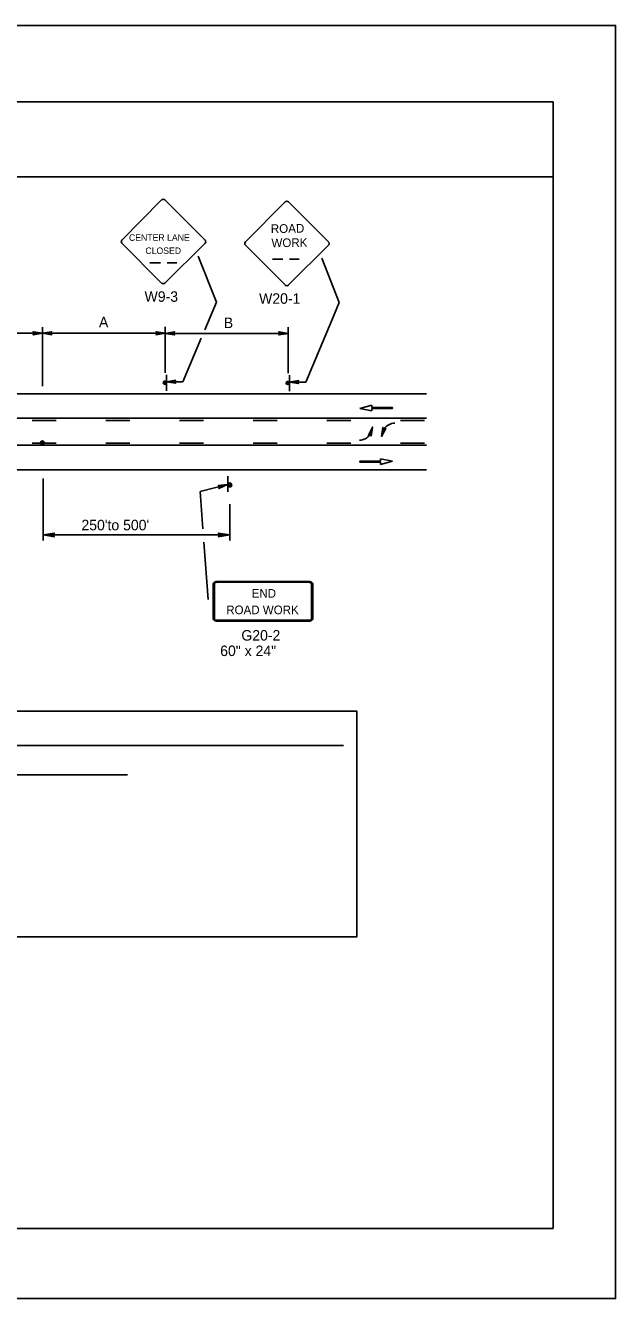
# Model space of a CAD drawing. Extents: x -14145 to -13521, y 30244 to 30661.
# Drawn here: x -13802.99 to -13791.17, y 30316.81 to 30342.31 of the extents above; entities that cross this region are included whole.
import ezdxf

# ---------------------------------------------------------------- set-up
doc = ezdxf.new("R2010")
doc.units = 0
for name, color, linetype in [('1', 7, 'Continuous'), ('10', 7, 'Continuous'), ('2', 7, 'Continuous'), ('3', 7, 'Continuous'), ('5', 7, 'Continuous'), ('61', 7, 'Continuous')]:
    doc.layers.add(name, color=color, linetype=linetype)

msp = doc.modelspace()

# ---------------------------------------------------------------- linework, layer by layer
at = {"layer": '1'}
for p, q in [((-13800.264, 30338.812), (-13801.059, 30338.009)), ((-13799.395, 30338.009), (-13800.197, 30338.812)), ((-13797.791, 30338.773), (-13798.586, 30337.97)), ((-13796.922, 30337.97), (-13797.724, 30338.773)), ((-13801.059, 30337.943), (-13800.264, 30337.148)), ((-13800.197, 30337.148), (-13799.395, 30337.943)), ((-13798.586, 30337.904), (-13797.791, 30337.109)), ((-13797.724, 30337.109), (-13796.922, 30337.904)), ((-13799.168, 30336.762), (-13799.53, 30337.686)), ((-13798.045, 30337.624), (-13797.834, 30337.624)), ((-13797.702, 30337.624), (-13797.509, 30337.624)), ((-13796.708, 30336.757), (-13797.057, 30337.647)), ((-13800.497, 30337.55), (-13800.287, 30337.55)), ((-13800.154, 30337.55), (-13799.961, 30337.55)), ((-13799.398, 30336.212), (-13799.168, 30336.762)), ((-13796.851, 30336.414), (-13796.708, 30336.757)), ((-13797.376, 30335.164), (-13796.851, 30336.414)), ((-13805.185, 30336.143), (-13802.651, 30336.143)), ((-13800.185, 30336.143), (-13802.651, 30336.143)), ((-13802.65, 30336.265), (-13802.65, 30335.079)), ((-13800.191, 30335.351), (-13800.191, 30336.271)), ((-13797.725, 30336.137), (-13800.191, 30336.137)), ((-13797.731, 30335.345), (-13797.731, 30336.265)), ((-13799.836, 30335.17), (-13799.471, 30336.04)), ((-13800.166, 30335.308), (-13800.166, 30334.99)), ((-13799.836, 30335.17), (-13800.166, 30335.17)), ((-13797.706, 30335.302), (-13797.706, 30334.984)), ((-13797.376, 30335.164), (-13797.706, 30335.164)), ((-13822.047, 30334.93), (-13794.959, 30334.93)), ((-13796.054, 30334.699), (-13796.295, 30334.633)), ((-13796.295, 30334.633), (-13796.051, 30334.587)), ((-13796.054, 30334.654), (-13796.054, 30334.699)), ((-13795.637, 30334.654), (-13796.054, 30334.654)), ((-13796.051, 30334.587), (-13796.051, 30334.632)), ((-13796.051, 30334.632), (-13795.637, 30334.632)), ((-13795.637, 30334.632), (-13795.637, 30334.654)), ((-13822.047, 30334.438), (-13794.959, 30334.438)), ((-13802.379, 30334.396), (-13802.859, 30334.396)), ((-13800.903, 30334.396), (-13801.383, 30334.396)), ((-13799.427, 30334.396), (-13799.907, 30334.396)), ((-13797.951, 30334.396), (-13798.431, 30334.396)), ((-13796.475, 30334.438), (-13796.955, 30334.438)), ((-13796.475, 30334.396), (-13796.955, 30334.396)), ((-13795.888, 30334.438), (-13796.368, 30334.438)), ((-13794.999, 30334.396), (-13795.479, 30334.396)), ((-13795.81, 30334.229), (-13795.86, 30334.076)), ((-13822.047, 30333.901), (-13794.959, 30333.901)), ((-13802.379, 30333.943), (-13802.859, 30333.943)), ((-13800.903, 30333.943), (-13801.383, 30333.943)), ((-13799.427, 30333.943), (-13799.907, 30333.943)), ((-13797.951, 30333.943), (-13798.431, 30333.943)), ((-13796.475, 30333.943), (-13796.955, 30333.943)), ((-13794.999, 30333.943), (-13795.479, 30333.943)), ((-13795.881, 30333.579), (-13796.295, 30333.579)), ((-13796.295, 30333.579), (-13796.295, 30333.557)), ((-13796.295, 30333.557), (-13795.879, 30333.557)), ((-13795.637, 30333.578), (-13795.881, 30333.624)), ((-13795.881, 30333.624), (-13795.881, 30333.579)), ((-13795.879, 30333.512), (-13795.637, 30333.578)), ((-13795.879, 30333.557), (-13795.879, 30333.512)), ((-13822.047, 30333.409), (-13794.959, 30333.409)), ((-13798.938, 30333.276), (-13798.938, 30332.964)), ((-13798.938, 30333.276), (-13798.938, 30332.964)), ((-13802.639, 30333.231), (-13802.639, 30331.988)), ((-13799.491, 30332.969), (-13798.944, 30333.109)), ((-13799.436, 30332.224), (-13799.491, 30332.969)), ((-13798.9, 30332.718), (-13798.9, 30331.988)), ((-13798.9, 30332.103), (-13802.639, 30332.103)), ((-13799.333, 30330.807), (-13799.417, 30331.96)), ((-13799.233, 30331.118), (-13799.233, 30330.43)), ((-13799.208, 30331.118), (-13799.208, 30330.43)), ((-13797.299, 30331.169), (-13799.172, 30331.169)), ((-13797.299, 30331.169), (-13799.172, 30331.169)), ((-13797.299, 30331.154), (-13799.172, 30331.154)), ((-13797.299, 30331.154), (-13799.172, 30331.154)), ((-13797.263, 30330.43), (-13797.263, 30331.118)), ((-13797.238, 30330.43), (-13797.238, 30331.118)), ((-13799.172, 30330.393), (-13797.299, 30330.393)), ((-13799.172, 30330.378), (-13797.299, 30330.378))]:
    msp.add_line(p, q, dxfattribs=at)
for points in [[(-13802.831, 30336.167), (-13802.819, 30336.149), (-13802.651, 30336.143), (-13802.831, 30336.167), (-13802.837, 30336.173), (-13802.651, 30336.143), (-13802.819, 30336.137), (-13802.825, 30336.119), (-13802.651, 30336.143), (-13802.837, 30336.113), (-13802.825, 30336.119)], [(-13802.471, 30336.125), (-13802.477, 30336.137), (-13802.651, 30336.143), (-13802.471, 30336.125), (-13802.465, 30336.113), (-13802.651, 30336.143), (-13802.483, 30336.155), (-13802.477, 30336.167), (-13802.651, 30336.143), (-13802.465, 30336.173), (-13802.477, 30336.167)], [(-13800.365, 30336.167), (-13800.359, 30336.155), (-13800.185, 30336.143), (-13800.365, 30336.167), (-13800.377, 30336.173), (-13800.185, 30336.143), (-13800.359, 30336.137), (-13800.365, 30336.125), (-13800.185, 30336.143), (-13800.377, 30336.113), (-13800.365, 30336.125)], [(-13800.011, 30336.119), (-13800.017, 30336.131), (-13800.191, 30336.137), (-13800.011, 30336.119), (-13800.005, 30336.107), (-13800.191, 30336.137), (-13800.023, 30336.149), (-13800.017, 30336.161), (-13800.191, 30336.137), (-13800.005, 30336.167), (-13800.017, 30336.161)], [(-13797.905, 30336.161), (-13797.899, 30336.149), (-13797.725, 30336.137), (-13797.905, 30336.161), (-13797.917, 30336.167), (-13797.725, 30336.137), (-13797.899, 30336.131), (-13797.905, 30336.119), (-13797.725, 30336.137), (-13797.917, 30336.107), (-13797.905, 30336.119)], [(-13799.992, 30335.146), (-13799.998, 30335.158), (-13800.166, 30335.17), (-13799.992, 30335.146), (-13799.98, 30335.14), (-13800.166, 30335.17), (-13799.998, 30335.176), (-13799.992, 30335.188), (-13800.166, 30335.17), (-13799.98, 30335.2), (-13799.992, 30335.188)], [(-13797.532, 30335.14), (-13797.538, 30335.152), (-13797.706, 30335.164), (-13797.532, 30335.14), (-13797.52, 30335.134), (-13797.706, 30335.164), (-13797.538, 30335.17), (-13797.532, 30335.182), (-13797.706, 30335.164), (-13797.52, 30335.194), (-13797.532, 30335.182)], [(-13796.112, 30334.105), (-13796.1, 30334.111), (-13796.04, 30334.261), (-13796.112, 30334.105), (-13796.124, 30334.099), (-13796.04, 30334.261), (-13796.082, 30334.105), (-13796.07, 30334.093), (-13796.04, 30334.261), (-13796.07, 30334.081), (-13796.07, 30334.093)], [(-13796.112, 30334.105), (-13796.1, 30334.111), (-13796.04, 30334.261), (-13796.112, 30334.105), (-13796.124, 30334.099), (-13796.04, 30334.261), (-13796.082, 30334.105), (-13796.07, 30334.093), (-13796.04, 30334.261), (-13796.07, 30334.081), (-13796.07, 30334.093)], [(-13795.789, 30334.231), (-13795.801, 30334.225), (-13795.861, 30334.075), (-13795.789, 30334.231), (-13795.777, 30334.237), (-13795.861, 30334.075), (-13795.819, 30334.231), (-13795.831, 30334.243), (-13795.861, 30334.075), (-13795.831, 30334.255), (-13795.831, 30334.243)], [(-13795.789, 30334.231), (-13795.801, 30334.225), (-13795.861, 30334.075), (-13795.789, 30334.231), (-13795.777, 30334.237), (-13795.861, 30334.075), (-13795.819, 30334.231), (-13795.831, 30334.243), (-13795.861, 30334.075), (-13795.831, 30334.255), (-13795.831, 30334.243)], [(-13799.124, 30333.085), (-13799.112, 30333.073), (-13798.944, 30333.109), (-13799.124, 30333.085), (-13799.13, 30333.091), (-13798.944, 30333.109), (-13799.106, 30333.055), (-13799.112, 30333.043), (-13798.944, 30333.109), (-13799.118, 30333.031), (-13799.112, 30333.043)]]:
    msp.add_lwpolyline(points, dxfattribs=at)
for centre, radius in [((-13800.198, 30335.151), 0.0325), ((-13797.738, 30335.145), 0.0325), ((-13802.652, 30333.951), 0.0354), ((-13802.652, 30333.951), 0.0354), ((-13802.648, 30333.948), 0.0143), ((-13798.899, 30333.103), 0.0408)]:
    msp.add_circle(centre, radius, dxfattribs=at)
for centre, radius, start, end in [((-13800.23, 30338.778), 0.0465, 45, 135), ((-13797.757, 30338.739), 0.0465, 45, 135), ((-13801.025, 30337.976), 0.0465, 135, 225), ((-13799.427, 30337.975), 0.0465, 315, 45), ((-13798.552, 30337.937), 0.0465, 135, 225), ((-13796.954, 30337.936), 0.0465, 315, 45), ((-13800.23, 30337.18), 0.0465, 225, 315), ((-13797.757, 30337.141), 0.0465, 225, 315), ((-13800.199, 30335.162), 0.0214, 355.7499, 350.479), ((-13797.739, 30335.156), 0.0214, 355.7499, 350.479), ((-13795.591, 30334.07), 0.27, 91.2061, 143.8714), ((-13796.308, 30334.269), 0.27, 271.2061, 323.8714), ((-13798.904, 30333.111), 0.0214, 189.521, 184.2501)]:
    msp.add_arc(centre, radius, start, end, dxfattribs=at)
for centre, major_axis, ratio, start_param, end_param in [((-13799.171, 30331.116), (0.0609, 0), 0.839899, 1.570796, 3.141593), ((-13799.171, 30331.116), (0, -0.0365), 0.999938, 3.141593, 4.712389), ((-13797.299, 30331.116), (-0.0609, 0), 0.839899, 3.141593, 4.712389), ((-13797.299, 30331.116), (0, 0.0365), 0.999938, 4.712389, 6.283185), ((-13799.171, 30330.429), (0.0609, 0), 0.839899, 3.141593, 4.712389), ((-13799.171, 30330.429), (0, -0.0365), 0.999938, 4.712389, 6.283185), ((-13797.299, 30330.429), (0, 0.0365), 0.999938, 3.141593, 4.712389), ((-13797.299, 30330.429), (-0.0609, 0), 0.839899, 1.570796, 3.141593)]:
    msp.add_ellipse(centre, major_axis=major_axis, ratio=ratio, start_param=start_param, end_param=end_param, dxfattribs=at)
at = {"layer": '10'}
for p, q in [((-13823.874, 30340.777), (-13792.422, 30340.777)), ((-13792.422, 30340.777), (-13792.422, 30318.207)), ((-13823.874, 30339.277), (-13792.422, 30339.277)), ((-13792.422, 30318.207), (-13823.874, 30318.207))]:
    msp.add_line(p, q, dxfattribs=at)
at = {"layer": '2'}
for p, q in [((-13816.572, 30327.885), (-13796.621, 30327.885)), ((-13812.385, 30327.3), (-13800.948, 30327.3))]:
    msp.add_line(p, q, dxfattribs=at)
at = {"layer": '3'}
for points in [[(-13802.421, 30332.076), (-13802.429, 30332.092), (-13802.639, 30332.103), (-13802.421, 30332.076), (-13802.41, 30332.067), (-13802.639, 30332.103), (-13802.429, 30332.114), (-13802.421, 30332.129), (-13802.639, 30332.103), (-13802.41, 30332.14), (-13802.421, 30332.129)], [(-13799.118, 30332.131), (-13799.11, 30332.115), (-13798.9, 30332.103), (-13799.118, 30332.131), (-13799.13, 30332.14), (-13798.9, 30332.103), (-13799.11, 30332.093), (-13799.118, 30332.078), (-13798.9, 30332.103), (-13799.13, 30332.067), (-13799.118, 30332.078)]]:
    msp.add_lwpolyline(points, dxfattribs=at)
at = {"layer": '5'}
msp.add_lwpolyline([(-13816.755, 30328.571), (-13796.353, 30328.571), (-13796.353, 30324.053), (-13816.755, 30324.053)], close=True, dxfattribs=at)
at = {"layer": '61'}
msp.add_lwpolyline([(-13824.174, 30342.307), (-13791.174, 30342.307), (-13791.174, 30316.807), (-13824.174, 30316.807)], close=True, dxfattribs=at)

# ---------------------------------------------------------------- texts
at = {"layer": '1'}
for s, height, p in [('CENTER LANE', 0.13, (-13800.918, 30337.993)), ('CLOSED', 0.13, (-13800.589, 30337.73)), ('END', 0.173, (-13798.461, 30330.845)), ('ROAD WORK', 0.173, (-13798.97, 30330.514))]:
    msp.add_text(s, height=height, dxfattribs=at).set_placement(p)
for s, height, rotation, p in [('ROAD', 0.1735, 0.7566, (-13798.076, 30338.149)), ('WORK', 0.1733, 0.7588, (-13798.064, 30337.864))]:
    msp.add_text(s, height=height, rotation=rotation, dxfattribs=at).set_placement(p)
at = {"layer": '2'}
for s, p in [('W9-3', (-13800.606, 30336.772)), ('W20-1', (-13798.312, 30336.732)), ('A', (-13801.518, 30336.261)), ('B', (-13799.018, 30336.246)), ("250'to 500'", (-13801.87, 30332.195)), ('G20-2', (-13798.667, 30329.986)), ('60" x 24"', (-13799.091, 30329.676))]:
    msp.add_text(s, height=0.21, dxfattribs=at).set_placement(p)

doc.saveas('drawing.dxf')
